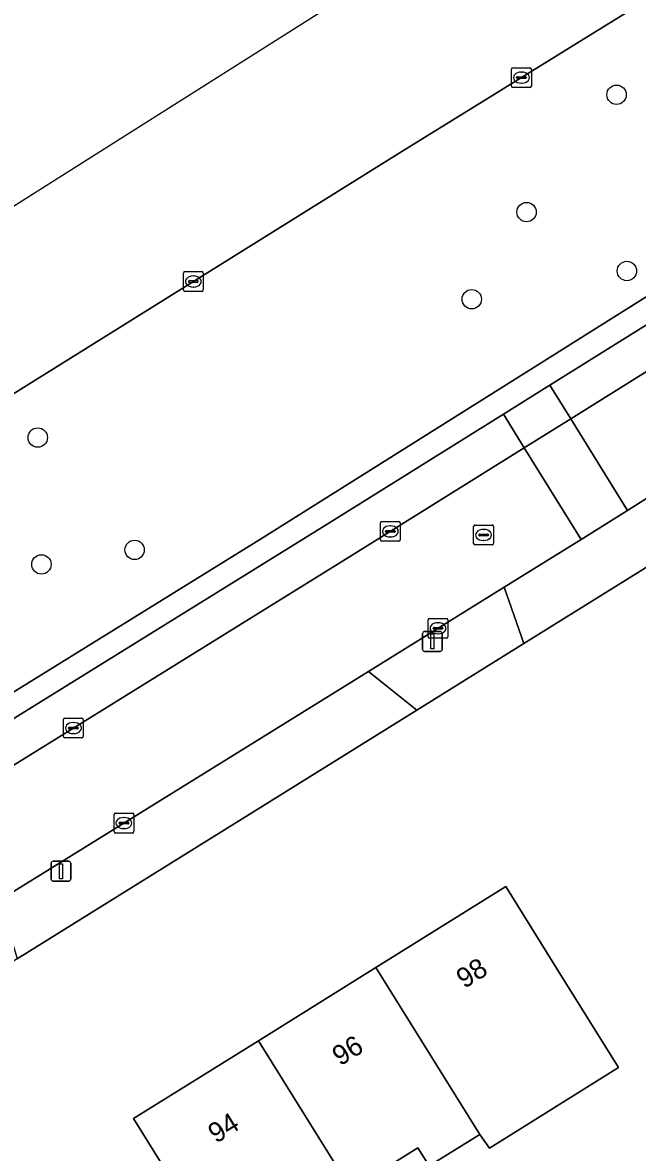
# Model space of a CAD drawing. Extents: x 160030 to 160839, y 385325 to 386450.
# Drawn here: x 160407.3 to 160438.3, y 386302.4 to 386359.3 of the extents above; entities that cross this region are included whole.
import ezdxf

# ---------------------------------------------------------------- set-up
doc = ezdxf.new("R2010")
doc.units = 0
for name, color, linetype in [('IMGEO_Berm_groen', 7, 'Continuous'), ('IMGEO_Boom', 7, 'Continuous'), ('IMGEO_Erf', 7, 'Continuous'), ('IMGEO_Kolk', 7, 'Continuous'), ('IMGEO_Lichtmast', 7, 'Continuous'), ('IMGEO_Pand', 7, 'Continuous'), ('IMGEO_Pand_nummerreeks', 7, 'Continuous'), ('IMGEO_Parkeervlak_open', 7, 'Continuous'), ('IMGEO_Rijbaan_lokaal_open', 7, 'Continuous'), ('IMGEO_Rijbaan_regionaal_gesloten', 7, 'Continuous'), ('IMGEO_Rioolput', 7, 'Continuous'), ('IMGEO_Voetpad_open', 7, 'Continuous')]:
    doc.layers.add(name, color=color, linetype=linetype)

msp = doc.modelspace()

# ---------------------------------------------------------------- linework, layer by layer
at = {"layer": 'IMGEO_Berm_groen'}
for points in [[(160485.79, 386389.673), (160466.628, 386377.779), (160454.717, 386370.262), (160426.458, 386352.78), (160405.661, 386339.842), (160373.033, 386319.565), (160367.673, 386316.234), (160368.313, 386315.205), (160368.368, 386315.116), (160363.098, 386311.883), (160363.26, 386311.63), (160364.014, 386310.459), (160360.845, 386308.419), (160360.047, 386309.659), (160359.884, 386309.911), (160353.906, 386306.244)], [(160366.485, 386300.541), (160378.982, 386308.281), (160400.825, 386321.832), (160419.325, 386333.262), (160442.24, 386347.645), (160462.986, 386360.46)]]:
    msp.add_lwpolyline(points, dxfattribs=at)
at = {"layer": 'IMGEO_Boom'}
for centre in [(160437.275, 386355.643), (160432.739, 386349.731), (160437.796, 386346.767), (160429.977, 386345.345), (160408.1, 386338.376), (160412.983, 386332.72), (160408.287, 386331.989)]:
    msp.add_circle(centre, 0.489, dxfattribs=at)
at = {"layer": 'IMGEO_Erf'}
msp.add_lwpolyline([(160501.81, 386370.613), (160500, 386369.65), (160497.076, 386368.094), (160477.207, 386355.738), (160471.584, 386352.242), (160451.942, 386340.027), (160448.402, 386337.826), (160446.333, 386336.538), (160432.599, 386327.999), (160427.209, 386324.647), (160407.062, 386312.118), (160401.445, 386308.625), (160388.265, 386300.429), (160385.669, 386298.814), (160364.454, 386285.622)], dxfattribs=at)
msp.add_lwpolyline([(160421.864, 386296.02), (160419.013, 386294.244), (160416.929, 386297.379), (160416.553, 386297.167), (160416.047, 386297.98), (160416.542, 386298.278), (160412.93, 386304.075), (160419.222, 386307.995), (160425.145, 386311.686), (160431.695, 386315.767), (160434.339, 386311.523), (160437.378, 386306.646), (160430.87, 386302.592), (160430.381, 386303.282), (160427.831, 386301.693), (160427.266, 386302.6), (160423.892, 386300.498), (160423.441, 386301.221), (160423.38, 386301.183), (160419.971, 386299.058)], close=True, dxfattribs=at)
at = {"layer": 'IMGEO_Kolk'}
for p, q in [((160431.981, 386356.079), (160431.981, 386356.931)), ((160432.056, 386357.005), (160432.908, 386357.005)), ((160432.469, 386356.785), (160432.494, 386356.785)), ((160432.982, 386356.931), (160432.982, 386356.079)), ((160432.24, 386356.499), (160432.24, 386356.511)), ((160432.678, 386356.462), (160432.28, 386356.462)), ((160432.283, 386356.548), (160432.681, 386356.548)), ((160432.492, 386356.225), (160432.467, 386356.225)), ((160432.724, 386356.511), (160432.724, 386356.499)), ((160432.908, 386356.005), (160432.056, 386356.005)), ((160415.443, 386345.811), (160415.443, 386346.663)), ((160415.518, 386346.737), (160416.37, 386346.737)), ((160415.931, 386346.517), (160415.956, 386346.517)), ((160416.444, 386346.663), (160416.444, 386345.811)), ((160415.702, 386346.231), (160415.702, 386346.243)), ((160416.14, 386346.194), (160415.742, 386346.194)), ((160415.745, 386346.28), (160416.143, 386346.28)), ((160415.954, 386345.957), (160415.929, 386345.957)), ((160416.186, 386346.243), (160416.186, 386346.231)), ((160416.37, 386345.737), (160415.518, 386345.737)), ((160425.373, 386333.226), (160425.373, 386334.078)), ((160425.448, 386334.152), (160426.3, 386334.152)), ((160425.861, 386333.932), (160425.886, 386333.932)), ((160426.374, 386334.078), (160426.374, 386333.226)), ((160425.632, 386333.646), (160425.632, 386333.658)), ((160426.07, 386333.609), (160425.672, 386333.609)), ((160425.675, 386333.695), (160426.073, 386333.695)), ((160425.884, 386333.372), (160425.859, 386333.372)), ((160426.116, 386333.658), (160426.116, 386333.646)), ((160426.3, 386333.152), (160425.448, 386333.152)), ((160427.774, 386328.346), (160427.774, 386329.198)), ((160427.849, 386329.272), (160428.701, 386329.272)), ((160428.033, 386328.766), (160428.033, 386328.778)), ((160428.076, 386328.815), (160428.474, 386328.815)), ((160428.262, 386329.052), (160428.287, 386329.052)), ((160428.517, 386328.778), (160428.517, 386328.766)), ((160428.775, 386329.198), (160428.775, 386328.346)), ((160428.701, 386328.272), (160427.849, 386328.272)), ((160428.471, 386328.729), (160428.073, 386328.729)), ((160428.285, 386328.492), (160428.26, 386328.492)), ((160409.472, 386324.247), (160410.324, 386324.247)), ((160409.397, 386323.321), (160409.397, 386324.173)), ((160409.656, 386323.741), (160409.656, 386323.753)), ((160410.094, 386323.704), (160409.696, 386323.704)), ((160409.699, 386323.79), (160410.097, 386323.79)), ((160409.885, 386324.027), (160409.91, 386324.027)), ((160410.14, 386323.753), (160410.14, 386323.741)), ((160410.398, 386324.173), (160410.398, 386323.321)), ((160410.324, 386323.247), (160409.472, 386323.247)), ((160409.908, 386323.467), (160409.883, 386323.467)), ((160411.945, 386318.534), (160411.945, 386319.386)), ((160412.02, 386319.46), (160412.872, 386319.46)), ((160412.433, 386319.24), (160412.458, 386319.24)), ((160412.946, 386319.386), (160412.946, 386318.534)), ((160412.204, 386318.954), (160412.204, 386318.966)), ((160412.642, 386318.917), (160412.244, 386318.917)), ((160412.247, 386319.003), (160412.645, 386319.003)), ((160412.456, 386318.68), (160412.431, 386318.68)), ((160412.688, 386318.966), (160412.688, 386318.954)), ((160412.872, 386318.46), (160412.02, 386318.46))]:
    msp.add_line(p, q, dxfattribs=at)
for points in [[(160431.981, 386356.079), (160431.981, 386356.931)], [(160432.056, 386357.005), (160432.908, 386357.005)], [(160432.982, 386356.931), (160432.982, 386356.079)], [(160432.908, 386356.005), (160432.056, 386356.005)], [(160415.443, 386345.811), (160415.443, 386346.663)], [(160415.518, 386346.737), (160416.37, 386346.737)], [(160416.444, 386346.663), (160416.444, 386345.811)], [(160416.37, 386345.737), (160415.518, 386345.737)], [(160425.373, 386333.226), (160425.373, 386334.078)], [(160425.448, 386334.152), (160426.3, 386334.152)], [(160426.374, 386334.078), (160426.374, 386333.226)], [(160426.3, 386333.152), (160425.448, 386333.152)], [(160427.774, 386328.346), (160427.774, 386329.198)], [(160427.849, 386329.272), (160428.701, 386329.272)], [(160428.775, 386329.198), (160428.775, 386328.346)], [(160428.701, 386328.272), (160427.849, 386328.272)], [(160409.472, 386324.247), (160410.324, 386324.247)], [(160409.397, 386323.321), (160409.397, 386324.173)], [(160410.398, 386324.173), (160410.398, 386323.321)], [(160410.324, 386323.247), (160409.472, 386323.247)], [(160411.945, 386318.534), (160411.945, 386319.386)], [(160412.02, 386319.46), (160412.872, 386319.46)], [(160412.946, 386319.386), (160412.946, 386318.534)], [(160412.872, 386318.46), (160412.02, 386318.46)]]:
    msp.add_lwpolyline(points, dxfattribs=at)
for centre, radius, start, end in [((160432.058, 386356.929), 0.0765, 91.552, 178.448), ((160432.058, 386356.929), 0.0765, 91.552, 178.448), ((160432.906, 386356.929), 0.0765, 1.552, 88.448), ((160432.906, 386356.929), 0.0765, 1.552, 88.448), ((160432.058, 386356.081), 0.0765, 181.552, 268.448), ((160432.058, 386356.081), 0.0765, 181.552, 268.448), ((160432.28, 386356.508), 0.0403, 85.8775, 175.7526), ((160432.277, 386356.498), 0.0366, 178.938, 274.7102), ((160432.681, 386356.505), 0.043, 264.8664, 352.4533), ((160432.685, 386356.51), 0.0386, 1.7309, 96.639), ((160432.906, 386356.081), 0.0765, 271.552, 358.448), ((160432.906, 386356.081), 0.0765, 271.552, 358.448), ((160415.52, 386346.661), 0.0765, 91.552, 178.448), ((160415.52, 386346.661), 0.0765, 91.552, 178.448), ((160416.368, 386346.661), 0.0765, 1.552, 88.448), ((160416.368, 386346.661), 0.0765, 1.552, 88.448), ((160415.742, 386346.24), 0.0403, 85.8775, 175.7526), ((160415.739, 386346.23), 0.0366, 178.938, 274.7102), ((160416.143, 386346.237), 0.043, 264.8664, 352.4533), ((160416.147, 386346.242), 0.0386, 1.7309, 96.639), ((160415.52, 386345.813), 0.0765, 181.552, 268.448), ((160415.52, 386345.813), 0.0765, 181.552, 268.448), ((160416.368, 386345.813), 0.0765, 271.552, 358.448), ((160416.368, 386345.813), 0.0765, 271.552, 358.448), ((160425.45, 386334.076), 0.0765, 91.552, 178.448), ((160425.45, 386334.076), 0.0765, 91.552, 178.448), ((160426.298, 386334.076), 0.0765, 1.552, 88.448), ((160426.298, 386334.076), 0.0765, 1.552, 88.448), ((160425.672, 386333.655), 0.0403, 85.8775, 175.7526), ((160425.669, 386333.645), 0.0366, 178.938, 274.7102), ((160426.073, 386333.652), 0.043, 264.8664, 352.4533), ((160426.077, 386333.657), 0.0386, 1.7309, 96.639), ((160425.45, 386333.228), 0.0765, 181.552, 268.448), ((160425.45, 386333.228), 0.0765, 181.552, 268.448), ((160426.298, 386333.228), 0.0765, 271.552, 358.448), ((160426.298, 386333.228), 0.0765, 271.552, 358.448), ((160427.851, 386329.196), 0.0765, 91.552, 178.448), ((160427.851, 386329.196), 0.0765, 91.552, 178.448), ((160428.073, 386328.775), 0.0403, 85.8775, 175.7526), ((160428.07, 386328.765), 0.0366, 178.938, 274.7102), ((160428.474, 386328.772), 0.043, 264.8664, 352.4533), ((160428.478, 386328.777), 0.0386, 1.7309, 96.639), ((160428.699, 386329.196), 0.0765, 1.552, 88.448), ((160428.699, 386329.196), 0.0765, 1.552, 88.448), ((160427.851, 386328.348), 0.0765, 181.552, 268.448), ((160427.851, 386328.348), 0.0765, 181.552, 268.448), ((160428.699, 386328.348), 0.0765, 271.552, 358.448), ((160428.699, 386328.348), 0.0765, 271.552, 358.448), ((160409.474, 386324.171), 0.0765, 91.552, 178.448), ((160409.474, 386324.171), 0.0765, 91.552, 178.448), ((160410.322, 386324.171), 0.0765, 1.552, 88.448), ((160410.322, 386324.171), 0.0765, 1.552, 88.448), ((160409.696, 386323.75), 0.0403, 85.8775, 175.7526), ((160409.693, 386323.74), 0.0366, 178.938, 274.7102), ((160410.097, 386323.747), 0.043, 264.8664, 352.4533), ((160410.101, 386323.752), 0.0386, 1.7309, 96.639), ((160409.474, 386323.323), 0.0765, 181.552, 268.448), ((160409.474, 386323.323), 0.0765, 181.552, 268.448), ((160410.322, 386323.323), 0.0765, 271.552, 358.448), ((160410.322, 386323.323), 0.0765, 271.552, 358.448), ((160412.022, 386319.384), 0.0765, 91.552, 178.448), ((160412.022, 386319.384), 0.0765, 91.552, 178.448), ((160412.87, 386319.384), 0.0765, 1.552, 88.448), ((160412.87, 386319.384), 0.0765, 1.552, 88.448), ((160412.022, 386318.536), 0.0765, 181.552, 268.448), ((160412.022, 386318.536), 0.0765, 181.552, 268.448), ((160412.244, 386318.963), 0.0403, 85.8775, 175.7526), ((160412.241, 386318.953), 0.0366, 178.938, 274.7102), ((160412.645, 386318.96), 0.043, 264.8664, 352.4533), ((160412.649, 386318.965), 0.0386, 1.7309, 96.639), ((160412.87, 386318.536), 0.0765, 271.552, 358.448), ((160412.87, 386318.536), 0.0765, 271.552, 358.448)]:
    msp.add_arc(centre, radius, start, end, dxfattribs=at)
for centre, major_axis, ratio, start_param, end_param in [((160432.468, 386356.505), (-0.387, 0.002), 0.722429, 4.712389, 7.853982), ((160432.493, 386356.505), (-0.39, 0.002), 0.717154, 1.570796, 4.712389), ((160415.93, 386346.237), (-0.387, 0.002), 0.722429, 4.712389, 7.853982), ((160415.955, 386346.237), (-0.39, 0.002), 0.717154, 1.570796, 4.712389), ((160425.86, 386333.652), (-0.387, 0.002), 0.722429, 4.712389, 7.853982), ((160425.885, 386333.652), (-0.39, 0.002), 0.717154, 1.570796, 4.712389), ((160428.261, 386328.772), (-0.387, 0.002), 0.722429, 4.712389, 7.853982), ((160428.286, 386328.772), (-0.39, 0.002), 0.717154, 1.570796, 4.712389), ((160409.884, 386323.747), (-0.387, 0.002), 0.722429, 4.712389, 7.853982), ((160409.909, 386323.747), (-0.39, 0.002), 0.717154, 1.570796, 4.712389), ((160412.432, 386318.96), (-0.387, 0.002), 0.722429, 4.712389, 7.853982), ((160412.457, 386318.96), (-0.39, 0.002), 0.717154, 1.570796, 4.712389)]:
    msp.add_ellipse(centre, major_axis=major_axis, ratio=ratio, start_param=start_param, end_param=end_param, dxfattribs=at)
at = {"layer": 'IMGEO_Lichtmast'}
for p, q in [((160427.497, 386327.709), (160427.497, 386328.509)), ((160427.497, 386328.509), (160427.497, 386327.709)), ((160427.597, 386328.609), (160428.387, 386328.609)), ((160428.387, 386328.609), (160427.597, 386328.609)), ((160428.487, 386328.509), (160428.487, 386327.709)), ((160428.487, 386327.709), (160428.487, 386328.509)), ((160428.387, 386327.609), (160427.597, 386327.609)), ((160427.597, 386327.609), (160428.387, 386327.609)), ((160408.775, 386316.136), (160408.775, 386316.936)), ((160408.775, 386316.936), (160408.775, 386316.136)), ((160408.875, 386317.036), (160409.665, 386317.036)), ((160409.665, 386317.036), (160408.875, 386317.036)), ((160409.765, 386316.936), (160409.765, 386316.136)), ((160409.765, 386316.136), (160409.765, 386316.936)), ((160409.665, 386316.036), (160408.875, 386316.036)), ((160408.875, 386316.036), (160409.665, 386316.036))]:
    msp.add_line(p, q, dxfattribs=at)
for points in [[(160427.917, 386328.484), (160428.067, 386328.484), (160428.067, 386327.734), (160427.917, 386327.734), (160427.917, 386328.484)], [(160409.195, 386316.911), (160409.345, 386316.911), (160409.345, 386316.161), (160409.195, 386316.161), (160409.195, 386316.911)]]:
    msp.add_lwpolyline(points, dxfattribs=at)
for centre, start, end in [((160427.597, 386328.509), 90, 180), ((160427.597, 386328.509), 90, 180), ((160428.387, 386328.509), 0, 90), ((160428.387, 386328.509), 360, 90), ((160427.597, 386327.709), 180, 270), ((160427.597, 386327.709), 180, 270), ((160428.387, 386327.709), 270, 0), ((160428.387, 386327.709), 270, 0), ((160408.875, 386316.936), 90, 180), ((160408.875, 386316.936), 90, 180), ((160409.665, 386316.936), 0, 90), ((160409.665, 386316.936), 360, 90), ((160408.875, 386316.136), 180, 270), ((160408.875, 386316.136), 180, 270), ((160409.665, 386316.136), 270, 0), ((160409.665, 386316.136), 270, 0)]:
    msp.add_arc(centre, 0.1, start, end, dxfattribs=at)
at = {"layer": 'IMGEO_Pand'}
for points in [[(160430.381, 386303.282), (160430.87, 386302.592), (160437.378, 386306.646), (160434.339, 386311.523), (160431.695, 386315.767), (160425.145, 386311.686)], [(160425.145, 386311.686), (160419.222, 386307.995), (160423.441, 386301.221), (160423.892, 386300.498), (160427.266, 386302.6), (160427.831, 386301.693), (160430.381, 386303.282)], [(160423.38, 386301.183), (160423.441, 386301.221), (160419.222, 386307.995), (160412.93, 386304.075), (160416.542, 386298.278), (160416.047, 386297.98), (160416.553, 386297.167), (160416.929, 386297.379), (160419.013, 386294.244), (160421.864, 386296.02), (160419.971, 386299.058)]]:
    msp.add_lwpolyline(points, close=True, dxfattribs=at)
at = {"layer": 'IMGEO_Parkeervlak_open'}
for points in [[(160500, 386381.861), (160495.63, 386379.566), (160493.451, 386378.266), (160491.267, 386376.96), (160456.299, 386355.189), (160445.481, 386348.243), (160433.911, 386341.024), (160434.965, 386339.324), (160446.537, 386346.545), (160456.063, 386352.621), (160473.261, 386363.294), (160494.973, 386376.764), (160495.069, 386376.823), (160497.511, 386378.174), (160500, 386379.55)], [(160364.627, 386295.69), (160385.317, 386308.529), (160387.671, 386309.99), (160402.589, 386319.219), (160423.957, 386332.455), (160432.623, 386337.863), (160431.569, 386339.563), (160422.901, 386334.154), (160402.029, 386321.224), (160386.048, 386311.337), (160366.696, 386299.328)]]:
    msp.add_lwpolyline(points, dxfattribs=at)
msp.add_lwpolyline([(160433.911, 386341.024), (160431.569, 386339.563), (160432.623, 386337.863), (160434.965, 386339.324)], close=True, dxfattribs=at)
at = {"layer": 'IMGEO_Rijbaan_lokaal_open'}
for points in [[(160473.595, 386357.061), (160475.918, 386358.478), (160488.433, 386366.112), (160491.7, 386368.105), (160493.857, 386369.5), (160496.992, 386371.41), (160497.967, 386371.964), (160494.973, 386376.764), (160473.261, 386363.294), (160456.063, 386352.621), (160446.537, 386346.545), (160434.965, 386339.324), (160437.831, 386334.701), (160441.748, 386337.19), (160444.299, 386338.784), (160450.894, 386342.905), (160453.487, 386344.518), (160469.08, 386354.219)], [(160434.965, 386339.324), (160432.623, 386337.863), (160435.485, 386333.246), (160437.831, 386334.701)], [(160387.671, 386309.99), (160390.547, 386305.363), (160399.28, 386310.794), (160402.04, 386312.51), (160406.198, 386315.087), (160424.774, 386326.603), (160431.605, 386330.84), (160435.485, 386333.246), (160432.623, 386337.863), (160423.957, 386332.455), (160402.589, 386319.219)]]:
    msp.add_lwpolyline(points, close=True, dxfattribs=at)
at = {"layer": 'IMGEO_Rijbaan_regionaal_gesloten'}
msp.add_lwpolyline([(160352.991, 386307.11), (160367.673, 386316.234), (160373.033, 386319.565), (160405.661, 386339.842), (160426.458, 386352.78), (160454.717, 386370.262), (160466.628, 386377.779), (160485.79, 386389.673), (160500, 386398.48), (160519.898, 386410.812), (160536.553, 386421.109), (160549.768, 386429.187), (160551.876, 386430.476), (160552.093, 386430.607), (160562.767, 386437.281), (160554.007, 386449.857), (160519.651, 386421.283), (160338.731, 386306.963), (160029.667, 386114.83)], dxfattribs=at)
at = {"layer": 'IMGEO_Rioolput'}
for p, q in [((160430.072, 386333.047), (160430.072, 386333.899)), ((160430.147, 386333.973), (160430.999, 386333.973)), ((160431.073, 386333.899), (160431.073, 386333.047)), ((160430.331, 386333.467), (160430.331, 386333.479)), ((160430.769, 386333.43), (160430.371, 386333.43)), ((160430.374, 386333.516), (160430.772, 386333.516)), ((160430.56, 386333.753), (160430.585, 386333.753)), ((160430.815, 386333.479), (160430.815, 386333.467)), ((160430.999, 386332.973), (160430.147, 386332.973)), ((160430.583, 386333.193), (160430.558, 386333.193))]:
    msp.add_line(p, q, dxfattribs=at)
for points in [[(160430.072, 386333.047), (160430.072, 386333.899)], [(160430.147, 386333.973), (160430.999, 386333.973)], [(160431.073, 386333.899), (160431.073, 386333.047)], [(160430.999, 386332.973), (160430.147, 386332.973)]]:
    msp.add_lwpolyline(points, dxfattribs=at)
for centre, radius, start, end in [((160430.149, 386333.897), 0.0765, 91.552, 178.448), ((160430.149, 386333.897), 0.0765, 91.552, 178.448), ((160430.997, 386333.897), 0.0765, 1.552, 88.448), ((160430.997, 386333.897), 0.0765, 1.552, 88.448), ((160430.371, 386333.476), 0.0403, 85.8775, 175.7526), ((160430.368, 386333.466), 0.0366, 178.938, 274.7102), ((160430.772, 386333.473), 0.043, 264.8664, 352.4533), ((160430.776, 386333.478), 0.0386, 1.7309, 96.639), ((160430.149, 386333.049), 0.0765, 181.552, 268.448), ((160430.149, 386333.049), 0.0765, 181.552, 268.448), ((160430.997, 386333.049), 0.0765, 271.552, 358.448), ((160430.997, 386333.049), 0.0765, 271.552, 358.448)]:
    msp.add_arc(centre, radius, start, end, dxfattribs=at)
for centre, major_axis, ratio, start_param, end_param in [((160430.559, 386333.473), (-0.387, 0.002), 0.722429, 4.712389, 7.853982), ((160430.584, 386333.473), (-0.39, 0.002), 0.717154, 1.570796, 4.712389)]:
    msp.add_ellipse(centre, major_axis=major_axis, ratio=ratio, start_param=start_param, end_param=end_param, dxfattribs=at)
at = {"layer": 'IMGEO_Voetpad_open'}
for points in [[(160490.493, 386377.61), (160485.01, 386374.289), (160462.986, 386360.46), (160442.24, 386347.645), (160419.325, 386333.262), (160400.825, 386321.832), (160378.982, 386308.281), (160366.485, 386300.541)], [(160366.696, 386299.328), (160386.048, 386311.337), (160402.029, 386321.224), (160422.901, 386334.154), (160431.569, 386339.563), (160433.911, 386341.024), (160445.481, 386348.243), (160456.299, 386355.189), (160491.267, 386376.96)]]:
    msp.add_lwpolyline(points, dxfattribs=at)
for points in [[(160446.333, 386336.538), (160445.586, 386337.792), (160445.072, 386337.497), (160444.299, 386338.784), (160441.748, 386337.19), (160437.831, 386334.701), (160435.485, 386333.246), (160431.605, 386330.84), (160432.599, 386327.999)], [(160427.209, 386324.647), (160432.599, 386327.999), (160431.605, 386330.84), (160424.774, 386326.603)], [(160427.209, 386324.647), (160424.774, 386326.603), (160406.198, 386315.087), (160407.062, 386312.118)]]:
    msp.add_lwpolyline(points, close=True, dxfattribs=at)

# ---------------------------------------------------------------- texts
at = {"layer": 'IMGEO_Pand_nummerreeks'}
for s, rotation, p in [('98', 31.926, (160429.603, 386310.599)), ('96', 31.9252, (160423.345, 386306.7)), ('94', 31.9252, (160417.09, 386302.802))]:
    msp.add_text(s, height=1, rotation=rotation, dxfattribs=at).set_placement(p)

doc.saveas('drawing.dxf')
